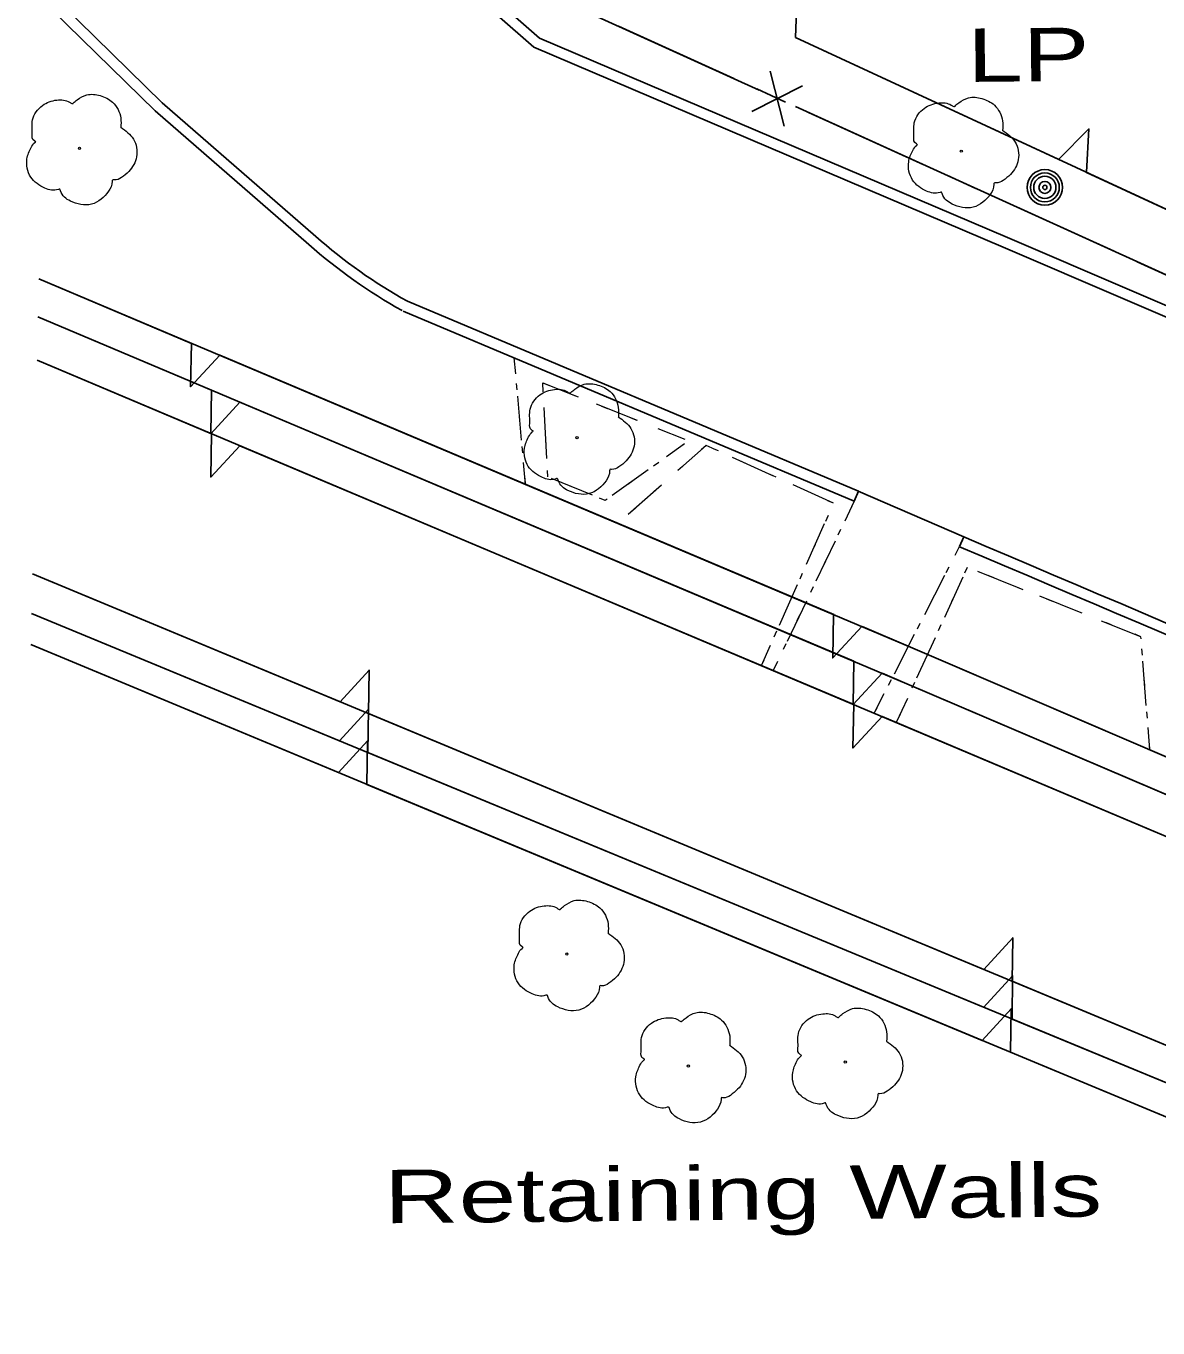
# Model space of a CAD drawing. Extents: x 2362213 to 2366494, y 6968794 to 6978110.
# Drawn here: x 2363836.4 to 2363938.3, y 6973347.1 to 6973464.4 of the extents above; entities that cross this region are included whole.
import ezdxf

# ---------------------------------------------------------------- set-up
doc = ezdxf.new("R2010")
doc.units = 0
doc.header["$LTSCALE"] = 1.9
doc.linetypes.add('DOTTED', pattern=[1.5, 0.3, -1.2])
doc.linetypes.add('LONG_DASH_SHORT_DASH', pattern=[9.9, 6, -1.2, 1.5, -1.2])
for name, color, linetype, lineweight in [('13', 7, 'Continuous', 13), ('17', 7, 'Continuous', 25), ('18', 7, 'Continuous', 25), ('2', 7, 'Continuous', 25), ('20', 7, 'Continuous', 25), ('29', 7, 'Continuous', 13)]:
    doc.layers.add(name, color=color, linetype=linetype, lineweight=lineweight)

msp = doc.modelspace()

# ---------------------------------------------------------------- linework, layer by layer
at = {"layer": '13', "linetype": 'DOTTED'}
for p, q in [((2363881.398, 6973423.087), (2363880.37, 6973434.499)), ((2363910.993, 6973421.599), (2363903.689, 6973406.329)), ((2363912.785, 6973402.485), (2363920.463, 6973417.489))]:
    msp.add_line(p, q, dxfattribs=at)
at = {"layer": '13'}
for p, q in [((2363880.504, 6973433.04), (2363880.37, 6973434.499)), ((2363881.04, 6973427.064), (2363880.682, 6973431.051)), ((2363887.739, 6973430.339), (2363891.453, 6973428.864)), ((2363883.315, 6973425.425), (2363883.097, 6973429.424)), ((2363893.31, 6973428.121), (2363895.74, 6973427.154)), ((2363895.704, 6973426.733), (2363894.075, 6973425.568)), ((2363903.662, 6973423.869), (2363900.026, 6973425.524)), ((2363881.398, 6973423.087), (2363881.219, 6973425.075)), ((2363892.446, 6973424.402), (2363889.188, 6973422.081)), ((2363887.417, 6973422.114), (2363883.722, 6973423.639)), ((2363893.619, 6973423.033), (2363890.624, 6973420.375)), ((2363909.125, 6973421.391), (2363905.479, 6973423.046)), ((2363910.993, 6973421.599), (2363910.13, 6973419.79)), ((2363906.697, 6973415.919), (2363908.322, 6973419.573)), ((2363909.267, 6973417.982), (2363907.542, 6973414.376)), ((2363920.07, 6973416.716), (2363920.463, 6973417.489)), ((2363917.341, 6973411.38), (2363919.157, 6973414.937)), ((2363920.769, 6973414.742), (2363919.103, 6973411.106)), ((2363925.839, 6973413.761), (2363922.125, 6973415.245)), ((2363904.259, 6973410.435), (2363905.884, 6973414.091)), ((2363906.679, 6973412.568), (2363904.953, 6973408.962)), ((2363931.41, 6973411.534), (2363927.696, 6973413.018)), ((2363914.611, 6973406.042), (2363916.428, 6973409.601)), ((2363918.271, 6973409.288), (2363916.605, 6973405.651)), ((2363902.635, 6973406.779), (2363903.447, 6973408.607)), ((2363904.09, 6973407.163), (2363903.689, 6973406.329)), ((2363937.29, 6973403.198), (2363936.972, 6973407.186)), ((2363912.785, 6973402.485), (2363913.698, 6973404.264)), ((2363915.772, 6973403.833), (2363914.773, 6973401.654)), ((2363937.608, 6973399.201), (2363937.449, 6973401.2))]:
    msp.add_line(p, q, dxfattribs=at)
at = {"layer": '13', "linetype": 'DOTTED'}
for points in [[(2363895.704, 6973426.733), (2363888.572, 6973421.645), (2363883.411, 6973423.766), (2363882.94, 6973432.253), (2363895.74, 6973427.154)], [(2363902.635, 6973406.779), (2363909.135, 6973421.391), (2363897.655, 6973426.602), (2363889.721, 6973419.576)], [(2363937.608, 6973399.201), (2363936.801, 6973409.385), (2363921.17, 6973415.626), (2363914.773, 6973401.654)]]:
    msp.add_lwpolyline(points, dxfattribs=at)
at = {"layer": '13'}
for points in [[(2363882.988, 6973431.423), (2363882.94, 6973432.253), (2363885.882, 6973431.081)], [(2363898.207, 6973426.347), (2363897.655, 6973426.602), (2363895.116, 6973424.358)], [(2363936.812, 6973409.185), (2363936.801, 6973409.385), (2363933.267, 6973410.791)]]:
    msp.add_lwpolyline(points, dxfattribs=at)
at = {"layer": '17'}
for p, q in [((2363903.425, 6973460.309), (2363904.681, 6973455.351)), ((2363906.337, 6973458.987), (2363901.77, 6973456.673))]:
    msp.add_line(p, q, dxfattribs=at)
at = {"layer": '17', "linetype": 'LONG_DASH_SHORT_DASH'}
msp.add_lwpolyline([(2363976.938, 6973448.708), (2363951.515, 6973436.306), (2363880.134, 6973468.727), (2363879.768, 6973476.695), (2363856.533, 6973486.603), (2363857.548, 6973519.555), (2363839.002, 6973525.319)], dxfattribs=at)
at = {"layer": '17'}
for points in [[(2363902.431, 6973458.6), (2363880.134, 6973468.727), (2363879.768, 6973476.695), (2363856.533, 6973486.603), (2363856.601, 6973488.874)], [(2363960.225, 6973440.549), (2363951.515, 6973436.306), (2363905.705, 6973457.111)]]:
    msp.add_lwpolyline(points, dxfattribs=at)
at = {"layer": '18'}
for p, q in [((2363851.315, 6973435.792), (2363837.549, 6973441.6)), ((2363853.126, 6973431.569), (2363837.482, 6973438.17)), ((2363909.14, 6973411.372), (2363853.866, 6973434.716)), ((2363998.975, 6973366.135), (2363837.399, 6973434.289)), ((2363853.113, 6973427.658), (2363837.399, 6973434.289)), ((2363910.961, 6973407.169), (2363855.677, 6973430.493)), ((2363910.948, 6973403.267), (2363855.664, 6973426.582)), ((2363836.992, 6973415.045), (2363992.757, 6973350.284)), ((2363836.992, 6973415.045), (2363864.693, 6973403.527)), ((2363836.916, 6973411.474), (2363988.682, 6973348.695)), ((2363836.916, 6973411.474), (2363864.637, 6973400.006)), ((2363836.853, 6973408.683), (2363984.705, 6973347.148)), ((2363836.853, 6973408.683), (2363864.554, 6973397.155)), ((2363867.253, 6973402.461), (2363922.656, 6973379.428)), ((2363968.784, 6973378.867), (2363913.498, 6973402.192)), ((2363867.197, 6973398.951), (2363922.639, 6973376.017)), ((2363867.114, 6973396.09), (2363922.507, 6973373.036)), ((2363925.216, 6973378.362), (2363980.617, 6973355.329)), ((2363925.199, 6973374.962), (2363980.639, 6973352.019)), ((2363925.067, 6973371.97), (2363980.458, 6973348.917))]:
    msp.add_line(p, q, dxfattribs=at)
for points in [[(2363858.696, 6973546.037), (2363858.965, 6973541.87), (2363873.595, 6973534.688), (2363873.621, 6973519.308), (2363862.615, 6973515.662), (2363861.804, 6973489.563), (2363905.998, 6973471.433), (2363905.705, 6973463.33), (2363950.535, 6973442.566), (2363968.673, 6973452.42), (2363977.038, 6973448.669)], [(2363882.144, 6973481.218), (2363905.998, 6973471.433), (2363905.705, 6973463.33), (2363929.401, 6973452.356)], [(2363929.391, 6973452.356), (2363932.115, 6973455.102), (2363931.902, 6973451.2)], [(2363931.912, 6973451.19), (2363950.535, 6973442.566), (2363968.673, 6973452.42), (2363977.038, 6973448.669)], [(2363996.944, 6973373.735), (2363916.279, 6973408.359), (2363837.549, 6973441.6)], [(2363998.832, 6973369.674), (2363915.74, 6973405.153), (2363837.482, 6973438.17)], [(2363853.856, 6973434.716), (2363851.232, 6973431.881), (2363851.305, 6973435.792)], [(2363855.677, 6973430.493), (2363853.053, 6973427.657), (2363853.126, 6973431.569)], [(2363855.664, 6973426.582), (2363853.04, 6973423.757), (2363853.113, 6973427.658)], [(2363911.681, 6973410.296), (2363909.058, 6973407.471), (2363909.13, 6973411.381)], [(2363966.839, 6973386.66), (2363916.279, 6973408.359), (2363911.691, 6973410.296)], [(2363913.511, 6973406.092), (2363910.888, 6973403.267), (2363910.961, 6973407.169)], [(2363864.693, 6973403.527), (2363867.306, 6973406.373), (2363867.253, 6973402.461)], [(2363968.689, 6973382.536), (2363915.74, 6973405.153), (2363913.511, 6973406.092)], [(2363913.498, 6973402.192), (2363910.875, 6973399.357), (2363910.948, 6973403.267)], [(2363864.637, 6973400.006), (2363867.25, 6973402.851), (2363867.197, 6973398.951)], [(2363864.554, 6973397.155), (2363867.167, 6973400), (2363867.104, 6973396.09)], [(2363922.656, 6973379.428), (2363925.269, 6973382.273), (2363925.216, 6973378.362)], [(2363922.639, 6973376.007), (2363925.252, 6973378.863), (2363925.199, 6973374.952)], [(2363922.497, 6973373.036), (2363925.12, 6973375.881), (2363925.057, 6973371.97)]]:
    msp.add_lwpolyline(points, dxfattribs=at)
at = {"layer": '2'}
for p, q in [((2363911.365, 6973422.482), (2363870.75, 6973439.587)), ((2363910.993, 6973421.599), (2363870.378, 6973438.704)), ((2363910.993, 6973421.599), (2363911.365, 6973422.482)), ((2363920.844, 6973418.372), (2363911.355, 6973422.482)), ((2363920.844, 6973418.372), (2363920.463, 6973417.489))]:
    msp.add_line(p, q, dxfattribs=at)
for points in [[(2363854.521, 6973486.624), (2363882.123, 6973462.447), (2363924.397, 6973444.447), (2363968.148, 6973425.693)], [(2363855.154, 6973487.35), (2363882.645, 6973463.271), (2363924.779, 6973445.331), (2363968.529, 6973426.577)], [(2363862.504, 6973445.418), (2363848.679, 6973457.438), (2363838.1, 6973467.817)], [(2363861.871, 6973444.692), (2363848.026, 6973456.732), (2363837.426, 6973467.13)]]:
    msp.add_lwpolyline(points, dxfattribs=at)
for centre, radius, start, end in [((2363893.415, 6973480.38), 46.667, 228.51876, 240.94302), ((2363893.415, 6973480.38), 47.627, 228.51876, 240.94302), ((2297834.183, 6817959.898), 168922.421, 66.92161, 66.96926), ((2297834.183, 6817959.898), 168921.461, 66.92161, 66.96926)]:
    msp.add_arc(centre, radius, start, end, dxfattribs=at)
at = {"layer": '20'}
for radius in [1.6, 1.3, 1, 0.539, 0.192]:
    msp.add_circle((2363928.155, 6973449.834), radius, dxfattribs=at)
at = {"layer": '29'}
for centre in [(2363841.228, 6973453.356), (2363920.624, 6973453.092), (2363886.028, 6973427.302), (2363885.11, 6973380.811), (2363896.057, 6973370.725), (2363910.184, 6973371.089)]:
    msp.add_circle(centre, 0.1, dxfattribs=at)
for points in [[(2363837.262, 6973453.929), (2363837.282, 6973453.939), (2363837.201, 6973454.008), (2363836.965, 6973454.636), (2363837.003, 6973455.917), (2363837.891, 6973457.215), (2363839.196, 6973457.698), (2363840.318, 6973457.508), (2363840.549, 6973457.381), (2363840.619, 6973457.381), (2363840.669, 6973457.422), (2363841.016, 6973457.715), (2363841.882, 6973458.163), (2363843.092, 6973458.095), (2363844.208, 6973457.505), (2363844.942, 6973456.082), (2363844.95, 6973455.222)], [(2363916.658, 6973453.665), (2363916.678, 6973453.675), (2363916.597, 6973453.744), (2363916.361, 6973454.372), (2363916.399, 6973455.653), (2363917.287, 6973456.951), (2363918.592, 6973457.434), (2363919.714, 6973457.244), (2363919.945, 6973457.117), (2363920.015, 6973457.117), (2363920.065, 6973457.158), (2363920.412, 6973457.451), (2363921.278, 6973457.899), (2363922.49, 6973457.831), (2363923.605, 6973457.241), (2363924.339, 6973455.818), (2363924.347, 6973454.958)], [(2363844.94, 6973455.242), (2363846.08, 6973454.183), (2363846.365, 6973452.596), (2363845.658, 6973451.269), (2363845.003, 6973450.723), (2363844.335, 6973450.505), (2363844.185, 6973450.494), (2363844.166, 6973450.384), (2363843.845, 6973449.481), (2363842.306, 6973448.316), (2363840.413, 6973448.598), (2363839.514, 6973449.539), (2363839.443, 6973449.669), (2363839.323, 6973449.647), (2363838.112, 6973449.766), (2363836.842, 6973450.765), (2363836.496, 6973452.402), (2363836.867, 6973453.425), (2363837.192, 6973453.868), (2363837.262, 6973453.919)], [(2363924.337, 6973454.978), (2363925.477, 6973453.919), (2363925.762, 6973452.332), (2363925.055, 6973451.005), (2363924.4, 6973450.458), (2363923.732, 6973450.241), (2363923.582, 6973450.23), (2363923.563, 6973450.12), (2363923.242, 6973449.217), (2363921.702, 6973448.052), (2363919.809, 6973448.334), (2363918.91, 6973449.275), (2363918.839, 6973449.405), (2363918.719, 6973449.384), (2363917.508, 6973449.502), (2363916.238, 6973450.5), (2363915.893, 6973452.138), (2363916.263, 6973453.161), (2363916.589, 6973453.604), (2363916.658, 6973453.655)], [(2363882.062, 6973427.873), (2363882.082, 6973427.884), (2363882.001, 6973427.953), (2363881.765, 6973428.582), (2363881.803, 6973429.862), (2363882.691, 6973431.161), (2363883.996, 6973431.643), (2363885.118, 6973431.454), (2363885.349, 6973431.326), (2363885.419, 6973431.327), (2363885.469, 6973431.367), (2363885.816, 6973431.66), (2363886.682, 6973432.109), (2363887.893, 6973432.04), (2363889.008, 6973431.451), (2363889.742, 6973430.028), (2363889.75, 6973429.168)], [(2363889.74, 6973429.188), (2363890.88, 6973428.127), (2363891.165, 6973426.54), (2363890.458, 6973425.213), (2363889.803, 6973424.667), (2363889.135, 6973424.451), (2363888.985, 6973424.439), (2363888.966, 6973424.329), (2363888.645, 6973423.426), (2363887.106, 6973422.261), (2363885.213, 6973422.543), (2363884.314, 6973423.485), (2363884.243, 6973423.614), (2363884.123, 6973423.593), (2363882.912, 6973423.711), (2363881.642, 6973424.709), (2363881.297, 6973426.346), (2363881.667, 6973427.37), (2363881.993, 6973427.813), (2363882.062, 6973427.863)], [(2363881.145, 6973381.383), (2363881.165, 6973381.393), (2363881.084, 6973381.462), (2363880.849, 6973382.09), (2363880.887, 6973383.37), (2363881.773, 6973384.67), (2363883.079, 6973385.152), (2363884.201, 6973384.963), (2363884.432, 6973384.835), (2363884.502, 6973384.836), (2363884.552, 6973384.876), (2363884.899, 6973385.17), (2363885.765, 6973385.618), (2363886.975, 6973385.549), (2363888.091, 6973384.96), (2363888.825, 6973383.536), (2363888.833, 6973382.676)], [(2363888.823, 6973382.696), (2363889.963, 6973381.637), (2363890.248, 6973380.049), (2363889.54, 6973378.722), (2363888.886, 6973378.176), (2363888.218, 6973377.96), (2363888.068, 6973377.948), (2363888.049, 6973377.838), (2363887.727, 6973376.935), (2363886.188, 6973375.77), (2363884.296, 6973376.052), (2363883.397, 6973376.994), (2363883.325, 6973377.123), (2363883.206, 6973377.102), (2363881.994, 6973377.221), (2363880.726, 6973378.218), (2363880.38, 6973379.855), (2363880.75, 6973380.879), (2363881.075, 6973381.322), (2363881.145, 6973381.373)], [(2363892.091, 6973371.296), (2363892.111, 6973371.307), (2363892.03, 6973371.376), (2363891.794, 6973372.004), (2363891.832, 6973373.284), (2363892.72, 6973374.583), (2363894.025, 6973375.065), (2363895.147, 6973374.876), (2363895.379, 6973374.748), (2363895.449, 6973374.749), (2363895.498, 6973374.789), (2363895.845, 6973375.082), (2363896.711, 6973375.531), (2363897.922, 6973375.462), (2363899.037, 6973374.873), (2363899.772, 6973373.45), (2363899.78, 6973372.59)], [(2363906.218, 6973371.661), (2363906.238, 6973371.671), (2363906.158, 6973371.74), (2363905.922, 6973372.368), (2363905.959, 6973373.649), (2363906.847, 6973374.947), (2363908.153, 6973375.43), (2363909.274, 6973375.24), (2363909.506, 6973375.112), (2363909.576, 6973375.113), (2363909.625, 6973375.154), (2363909.973, 6973375.447), (2363910.838, 6973375.895), (2363912.049, 6973375.827), (2363913.165, 6973375.237), (2363913.898, 6973373.814), (2363913.906, 6973372.954)], [(2363899.77, 6973372.61), (2363900.91, 6973371.55), (2363901.195, 6973369.964), (2363900.488, 6973368.637), (2363899.833, 6973368.091), (2363899.164, 6973367.875), (2363899.014, 6973367.863), (2363898.995, 6973367.753), (2363898.674, 6973366.85), (2363897.135, 6973365.685), (2363895.242, 6973365.967), (2363894.343, 6973366.909), (2363894.272, 6973367.038), (2363894.152, 6973367.017), (2363892.941, 6973367.135), (2363891.671, 6973368.133), (2363891.326, 6973369.77), (2363891.696, 6973370.793), (2363892.022, 6973371.236), (2363892.091, 6973371.286)], [(2363913.896, 6973372.974), (2363915.036, 6973371.915), (2363915.322, 6973370.329), (2363914.614, 6973369.002), (2363913.959, 6973368.456), (2363913.291, 6973368.239), (2363913.141, 6973368.228), (2363913.122, 6973368.118), (2363912.801, 6973367.214), (2363911.262, 6973366.05), (2363909.369, 6973366.332), (2363908.47, 6973367.273), (2363908.399, 6973367.403), (2363908.279, 6973367.381), (2363907.068, 6973367.5), (2363905.799, 6973368.498), (2363905.453, 6973370.135), (2363905.823, 6973371.157), (2363906.149, 6973371.6), (2363906.219, 6973371.651)]]:
    msp.add_spline(points, degree=3, dxfattribs=at)

# ---------------------------------------------------------------- texts
at = {"layer": '18', "width": 1.45}
msp.add_text('Retaining Walls', height=4.8, rotation=0.546, dxfattribs=at).set_placement((2363868.67, 6973356.573))
at = {"layer": '20', "width": 1.4}
msp.add_text('  LP', height=4.8, rotation=0.546, dxfattribs=at).set_placement((2363916.205, 6973459.281))

doc.saveas('drawing.dxf')
